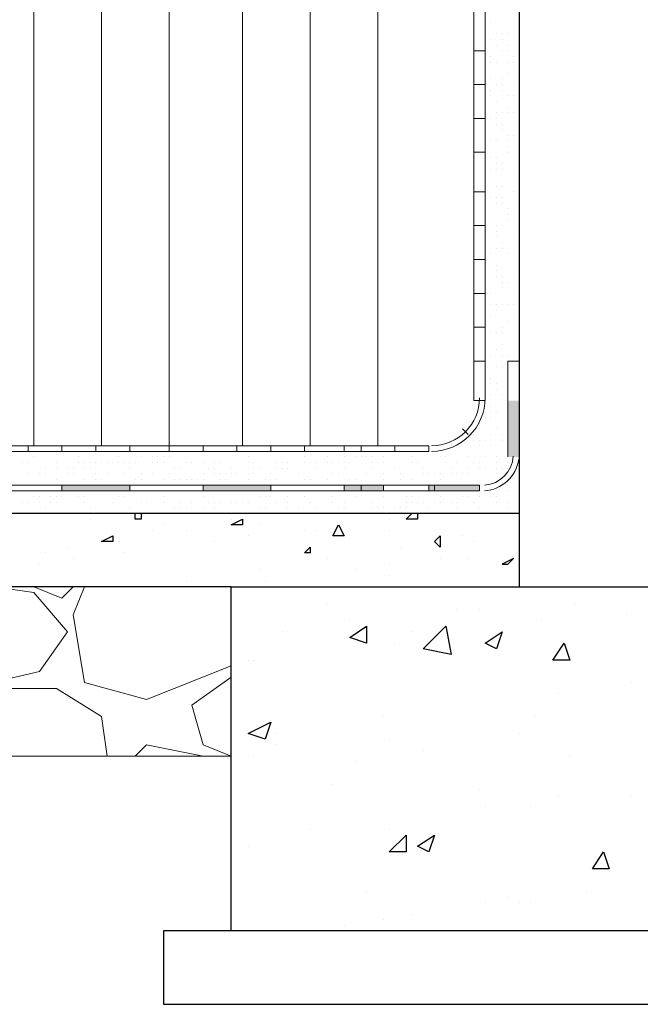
# Model space of a CAD drawing. Header units: metres. Extents: x 5.7 to 89.8, y 4 to 63.5.
# Tile 291 of 475: x 43.4 to 44.5, y 30.1 to 31.8. Entities that reach past the tile are written whole.
import ezdxf

# ---------------------------------------------------------------- set-up
doc = ezdxf.new("R2010")
doc.units = ezdxf.units.M
doc.header["$MEASUREMENT"] = 0
for name, color, linetype in [('PDF17_furn', 7, 'Continuous'), ('PDF17_hatch', 7, 'Continuous'), ('PDF17_hatch-borshi', 7, 'Continuous'), ('PDF17_kaff', 7, 'Continuous'), ('PDF17_wall', 7, 'Continuous')]:
    doc.layers.add(name, color=color, linetype=linetype)

msp = doc.modelspace()

# ---------------------------------------------------------------- linework, layer by layer
at = {"layer": 'PDF17_furn', "lineweight": 9}
for points in [[(43.4592, 33.4556), (43.4592, 31.0767)], [(43.5748, 33.4556), (43.5748, 31.0767)], [(43.6903, 33.4556), (43.6903, 31.0767)], [(43.8155, 33.4556), (43.8155, 31.0767)], [(43.9311, 33.4556), (43.9311, 31.0767)], [(44.0467, 33.4556), (44.0467, 31.0767)]]:
    msp.add_lwpolyline(points, dxfattribs=at)
at = {"layer": 'PDF17_hatch', "lineweight": 25}
for points in [[(43.6422, 30.9611), (43.6422, 30.9515), (43.6325, 30.9515), (43.6325, 30.9611)], [(44.1141, 30.9611), (44.1141, 30.9515), (44.0948, 30.9515), (44.1045, 30.9611)], [(43.5555, 30.9515), (43.5555, 30.9515)], [(43.6807, 30.9418), (43.6807, 30.9418)], [(43.7963, 30.9515), (43.7963, 30.9515)], [(43.8059, 30.9418), (43.8059, 30.9418)], [(43.8444, 30.9418), (43.8444, 30.9418)], [(44.066, 30.9515), (44.066, 30.9515)], [(43.6614, 30.9322), (43.6614, 30.9322)], [(43.7192, 30.9322), (43.7192, 30.9322)], [(43.9215, 30.9322), (43.9215, 30.9322)], [(43.9407, 30.9322), (43.9407, 30.9322)], [(44.066, 30.9322), (44.066, 30.9322)], [(43.6037, 30.9129), (43.6037, 30.9129)], [(43.7674, 30.9129), (43.7674, 30.9129)], [(43.8252, 30.9226), (43.8252, 30.9226)], [(44.1912, 30.9226), (44.1912, 30.9226)], [(44.2104, 30.9129), (44.2104, 30.9129)], [(43.4784, 30.8937), (43.4784, 30.8937)], [(43.517, 30.9033), (43.517, 30.9033)], [(43.6133, 30.8937), (43.6133, 30.8937)], [(44.0852, 30.9033), (44.0852, 30.9033)], [(43.4688, 30.8744), (43.4688, 30.8744)], [(43.5266, 30.884), (43.5266, 30.884)], [(43.96, 30.884), (43.96, 30.884)], [(44.066, 30.8744), (44.066, 30.8744)], [(44.1526, 30.884), (44.1526, 30.884)], [(44.2008, 30.884), (44.2008, 30.884)], [(43.8444, 30.8648), (43.8444, 30.8648)], [(44.0082, 30.8648), (44.0082, 30.8648)], [(43.7192, 30.8455), (43.7192, 30.8455)], [(43.8541, 30.8455), (43.8541, 30.8455)], [(44.066, 30.8552), (44.066, 30.8552)], [(44.4801, 30.8359), (44.4801, 30.8359)], [(43.96, 30.807), (43.96, 30.807)], [(44.3838, 30.807), (44.3838, 30.807)], [(44.1815, 30.7974), (44.1815, 30.7974)], [(44.22, 30.7974), (44.22, 30.7974)], [(43.9985, 30.7781), (43.9985, 30.7781)], [(44.326, 30.7781), (44.326, 30.7781)], [(44.4705, 30.7877), (44.4705, 30.7877)], [(43.883, 30.7588), (43.883, 30.7588)], [(44.1045, 30.7588), (44.1045, 30.7588)], [(44.0756, 30.7396), (44.0756, 30.7396)], [(43.8252, 30.7107), (43.8252, 30.7107)], [(43.8348, 30.7107), (43.8348, 30.7107)], [(44.4801, 30.6722), (44.4801, 30.6722)], [(44.3549, 30.6529), (44.3549, 30.6529)], [(44.0563, 30.6144), (44.0563, 30.6144)], [(44.3164, 30.6144), (44.3164, 30.6144)], [(43.8733, 30.5855), (43.8733, 30.5855)], [(44.066, 30.5758), (44.066, 30.5758)], [(44.2875, 30.5855), (44.2875, 30.5855)], [(43.8733, 30.5662), (43.8733, 30.5662)], [(44.1237, 30.5566), (44.1237, 30.5566)], [(43.8348, 30.547), (43.8348, 30.547)], [(44.0082, 30.5373), (44.0082, 30.5373)], [(44.3741, 30.547), (44.3741, 30.547)], [(43.9696, 30.4988), (43.9696, 30.4988)], [(44.22, 30.4892), (44.22, 30.4892)], [(44.3549, 30.4795), (44.3549, 30.4795)], [(44.4801, 30.4795), (44.4801, 30.4795)], [(44.2297, 30.4603), (44.2297, 30.4603)], [(44.3067, 30.4603), (44.3067, 30.4603)], [(43.9311, 30.4218), (43.9311, 30.4218)], [(44.066, 30.4218), (44.066, 30.4218)], [(43.8252, 30.3929), (43.8252, 30.3929)], [(44.0274, 30.3158), (44.0274, 30.3158)], [(44.2682, 30.3062), (44.2682, 30.3062)], [(44.403, 30.3158), (44.403, 30.3158)], [(44.2297, 30.2965), (44.2297, 30.2965)], [(44.2875, 30.2965), (44.2875, 30.2965)], [(44.3067, 30.2965), (44.3067, 30.2965)], [(44.1045, 30.2773), (44.1045, 30.2773)], [(43.9889, 30.258), (43.9889, 30.258)], [(44.0563, 30.2677), (44.0563, 30.2677)]]:
    msp.add_lwpolyline(points, dxfattribs=at)
for points in [[(43.8155, 30.9515), (43.8155, 30.9418), (43.7963, 30.9418)], [(43.9793, 30.9418), (43.9889, 30.9226), (43.9696, 30.9226)], [(43.594, 30.9226), (43.594, 30.9129), (43.5748, 30.9129)], [(44.1526, 30.9226), (44.1526, 30.9033), (44.143, 30.9129)], [(43.9311, 30.9033), (43.9311, 30.8937), (43.9215, 30.8937)], [(44.2778, 30.884), (44.2586, 30.8744), (44.2682, 30.8744)], [(44.0274, 30.7685), (44.0274, 30.7396), (43.9985, 30.7492)], [(44.1719, 30.7203), (44.1237, 30.7299), (44.1623, 30.7685)], [(44.2586, 30.7588), (44.2489, 30.7299), (44.2297, 30.7396)], [(44.3645, 30.7396), (44.3741, 30.7107), (44.3453, 30.7107)], [(43.8637, 30.6047), (43.8541, 30.5758), (43.8252, 30.5855)], [(44.0948, 30.4121), (44.0948, 30.3832), (44.066, 30.3832)], [(44.143, 30.4121), (44.1334, 30.3832), (44.1141, 30.3929)], [(44.4319, 30.3832), (44.4416, 30.3543), (44.4127, 30.3543)]]:
    msp.add_lwpolyline(points, close=True, dxfattribs=at)
at = {"layer": 'PDF17_hatch-borshi', "lineweight": 18}
for points in [[(44.2393, 31.799), (44.2393, 31.799)], [(44.2778, 31.799), (44.2778, 31.799)], [(44.2297, 31.7894), (44.2297, 31.7894)], [(44.2778, 31.7894), (44.2778, 31.7894)], [(44.2297, 31.7797), (44.2297, 31.7797)], [(44.2393, 31.7701), (44.2393, 31.7701)], [(44.2489, 31.7797), (44.2489, 31.7797)], [(44.2586, 31.7797), (44.2586, 31.7797)], [(44.2586, 31.7701), (44.2586, 31.7701)], [(44.2682, 31.7797), (44.2682, 31.7797)], [(44.2778, 31.7797), (44.2778, 31.7797)], [(44.2489, 31.7605), (44.2489, 31.7605)], [(44.2586, 31.7509), (44.2586, 31.7509)], [(44.2682, 31.7605), (44.2682, 31.7605)], [(44.2682, 31.7509), (44.2682, 31.7509)], [(44.2297, 31.7316), (44.2297, 31.7316)], [(44.2393, 31.7412), (44.2393, 31.7412)], [(44.2393, 31.7316), (44.2393, 31.7316)], [(44.2489, 31.7316), (44.2489, 31.7316)], [(44.2682, 31.7316), (44.2682, 31.7316)], [(44.2778, 31.7412), (44.2778, 31.7412)], [(44.2778, 31.7316), (44.2778, 31.7316)], [(44.2778, 31.722), (44.2778, 31.722)], [(44.2297, 31.7123), (44.2297, 31.7123)], [(44.2393, 31.7027), (44.2393, 31.7027)], [(44.2586, 31.7027), (44.2586, 31.7027)], [(44.2682, 31.7123), (44.2682, 31.7123)], [(44.2875, 31.7123), (44.2875, 31.7123)], [(44.2393, 31.6834), (44.2393, 31.6834)], [(44.2489, 31.6931), (44.2489, 31.6931)], [(44.2586, 31.6931), (44.2586, 31.6931)], [(44.2586, 31.6834), (44.2586, 31.6834)], [(44.2778, 31.6931), (44.2778, 31.6931)], [(44.2393, 31.6738), (44.2393, 31.6738)], [(44.2489, 31.6642), (44.2489, 31.6642)], [(44.2682, 31.6738), (44.2682, 31.6738)], [(44.2778, 31.6738), (44.2778, 31.6738)], [(44.2778, 31.6642), (44.2778, 31.6642)], [(44.2297, 31.6545), (44.2297, 31.6545)], [(44.2682, 31.6545), (44.2682, 31.6545)], [(44.2297, 31.6449), (44.2297, 31.6449)], [(44.2297, 31.6353), (44.2297, 31.6353)], [(44.2393, 31.6353), (44.2393, 31.6353)], [(44.2489, 31.6449), (44.2489, 31.6449)], [(44.2489, 31.6353), (44.2489, 31.6353)], [(44.2586, 31.6449), (44.2586, 31.6449)], [(44.2682, 31.6449), (44.2682, 31.6449)], [(44.2778, 31.6449), (44.2778, 31.6449)], [(44.2489, 31.6257), (44.2489, 31.6257)], [(44.2586, 31.6257), (44.2586, 31.6257)], [(44.2586, 31.616), (44.2586, 31.616)], [(44.2297, 31.6064), (44.2297, 31.6064)], [(44.2297, 31.6064), (44.2297, 31.6064)], [(44.2297, 31.5968), (44.2297, 31.5968)], [(44.2393, 31.5968), (44.2393, 31.5968)], [(44.2489, 31.5968), (44.2489, 31.5968)], [(44.2682, 31.6064), (44.2682, 31.6064)], [(44.2682, 31.5968), (44.2682, 31.5968)], [(44.2778, 31.6064), (44.2778, 31.6064)], [(44.2778, 31.5968), (44.2778, 31.5968)], [(44.2875, 31.6064), (44.2875, 31.6064)], [(44.2682, 31.5871), (44.2682, 31.5871)], [(44.2297, 31.5775), (44.2297, 31.5775)], [(44.2393, 31.5679), (44.2393, 31.5679)], [(44.2393, 31.5679), (44.2393, 31.5679)], [(44.2489, 31.5679), (44.2489, 31.5679)], [(44.2682, 31.5775), (44.2682, 31.5775)], [(44.2393, 31.5486), (44.2393, 31.5486)], [(44.2489, 31.5582), (44.2489, 31.5582)], [(44.2489, 31.5486), (44.2489, 31.5486)], [(44.2586, 31.5582), (44.2586, 31.5582)], [(44.2586, 31.5486), (44.2586, 31.5486)], [(44.2875, 31.5582), (44.2875, 31.5582)], [(44.2297, 31.539), (44.2297, 31.539)], [(44.2297, 31.539), (44.2297, 31.539)], [(44.2778, 31.539), (44.2778, 31.539)], [(44.2778, 31.539), (44.2778, 31.539)], [(44.2778, 31.539), (44.2778, 31.539)], [(44.2297, 31.5197), (44.2297, 31.5197)], [(44.2489, 31.5197), (44.2489, 31.5197)], [(44.2586, 31.5197), (44.2586, 31.5197)], [(44.2297, 31.5101), (44.2297, 31.5101)], [(44.2297, 31.5004), (44.2297, 31.5004)], [(44.2393, 31.5004), (44.2393, 31.5004)], [(44.2393, 31.5004), (44.2393, 31.5004)], [(44.2489, 31.5004), (44.2489, 31.5004)], [(44.2586, 31.5004), (44.2586, 31.5004)], [(44.2778, 31.5101), (44.2778, 31.5101)], [(44.2778, 31.5101), (44.2778, 31.5101)], [(44.2489, 31.4908), (44.2489, 31.4908)], [(44.2586, 31.4908), (44.2586, 31.4908)], [(44.2586, 31.4908), (44.2586, 31.4908)], [(44.2682, 31.4812), (44.2682, 31.4812)], [(44.2297, 31.4716), (44.2297, 31.4716)], [(44.2682, 31.4716), (44.2682, 31.4716)], [(44.2682, 31.4619), (44.2682, 31.4619)], [(44.2778, 31.4716), (44.2778, 31.4716)], [(44.2778, 31.4716), (44.2778, 31.4716)], [(44.2778, 31.4619), (44.2778, 31.4619)], [(44.2297, 31.4523), (44.2297, 31.4523)], [(44.2297, 31.4523), (44.2297, 31.4523)], [(44.2489, 31.4523), (44.2489, 31.4523)], [(44.2489, 31.4523), (44.2489, 31.4523)], [(44.2586, 31.4523), (44.2586, 31.4523)], [(44.2586, 31.4523), (44.2586, 31.4523)], [(44.2297, 31.433), (44.2297, 31.433)], [(44.2297, 31.433), (44.2297, 31.433)], [(44.2489, 31.4427), (44.2489, 31.4427)], [(44.2489, 31.433), (44.2489, 31.433)], [(44.2778, 31.433), (44.2778, 31.433)], [(44.2489, 31.4138), (44.2489, 31.4138)], [(44.2586, 31.4234), (44.2586, 31.4234)], [(44.2586, 31.4234), (44.2586, 31.4234)], [(44.2586, 31.4138), (44.2586, 31.4138)], [(44.2297, 31.4041), (44.2297, 31.4041)], [(44.2297, 31.3945), (44.2297, 31.3945)], [(44.2393, 31.4041), (44.2393, 31.4041)], [(44.2682, 31.4041), (44.2682, 31.4041)], [(44.2778, 31.4041), (44.2778, 31.4041)], [(44.2778, 31.4041), (44.2778, 31.4041)], [(44.2778, 31.4041), (44.2778, 31.4041)], [(44.2875, 31.4041), (44.2875, 31.4041)], [(44.2297, 31.3849), (44.2297, 31.3849)], [(44.2489, 31.3849), (44.2489, 31.3849)], [(44.2586, 31.3849), (44.2586, 31.3849)], [(44.2297, 31.3656), (44.2297, 31.3656)], [(44.2297, 31.3656), (44.2297, 31.3656)], [(44.2297, 31.3656), (44.2297, 31.3656)], [(44.2489, 31.3752), (44.2489, 31.3752)], [(44.2489, 31.3656), (44.2489, 31.3656)], [(44.2586, 31.3656), (44.2586, 31.3656)], [(44.2778, 31.3656), (44.2778, 31.3656)], [(44.2778, 31.3656), (44.2778, 31.3656)], [(44.2778, 31.3656), (44.2778, 31.3656)], [(44.2297, 31.356), (44.2297, 31.356)], [(44.2586, 31.356), (44.2586, 31.356)], [(44.2586, 31.3463), (44.2586, 31.3463)], [(44.2682, 31.356), (44.2682, 31.356)], [(44.2393, 31.3367), (44.2393, 31.3367)], [(44.2778, 31.3367), (44.2778, 31.3367)], [(44.2875, 31.3367), (44.2875, 31.3367)], [(44.2297, 31.3271), (44.2297, 31.3271)], [(44.2297, 31.3175), (44.2297, 31.3175)], [(44.2393, 31.3175), (44.2393, 31.3175)], [(44.2489, 31.3175), (44.2489, 31.3175)], [(44.2489, 31.3175), (44.2489, 31.3175)], [(44.2586, 31.3175), (44.2586, 31.3175)], [(44.2682, 31.3175), (44.2682, 31.3175)], [(44.2778, 31.3175), (44.2778, 31.3175)], [(44.2393, 31.2982), (44.2393, 31.2982)], [(44.2489, 31.3078), (44.2489, 31.3078)], [(44.2778, 31.2982), (44.2778, 31.2982)], [(44.2778, 31.2982), (44.2778, 31.2982)], [(44.2586, 31.2789), (44.2586, 31.2789)], [(44.2586, 31.2789), (44.2586, 31.2789)], [(44.2682, 31.2886), (44.2682, 31.2886)], [(44.2875, 31.2789), (44.2875, 31.2789)], [(44.2393, 31.2693), (44.2393, 31.2693)], [(44.2393, 31.2693), (44.2393, 31.2693)], [(44.2489, 31.2693), (44.2489, 31.2693)], [(44.2586, 31.2693), (44.2586, 31.2693)], [(44.2586, 31.2693), (44.2586, 31.2693)], [(44.2875, 31.2693), (44.2875, 31.2693)], [(44.2297, 31.2597), (44.2297, 31.2597)], [(44.2297, 31.25), (44.2297, 31.25)], [(44.2586, 31.25), (44.2586, 31.25)], [(44.2393, 31.2308), (44.2393, 31.2308)], [(44.2489, 31.2404), (44.2489, 31.2404)], [(44.2586, 31.2308), (44.2586, 31.2308)], [(44.2682, 31.2308), (44.2682, 31.2308)], [(44.2682, 31.2308), (44.2682, 31.2308)], [(44.2778, 31.2308), (44.2778, 31.2308)], [(44.2875, 31.2308), (44.2875, 31.2308)], [(44.2297, 31.2211), (44.2297, 31.2211)], [(44.2489, 31.2115), (44.2489, 31.2115)], [(44.2586, 31.2115), (44.2586, 31.2115)], [(44.2682, 31.2211), (44.2682, 31.2211)], [(44.2778, 31.2211), (44.2778, 31.2211)], [(44.2297, 31.1922), (44.2297, 31.1922)], [(44.2297, 31.1826), (44.2297, 31.1826)], [(44.2393, 31.1922), (44.2393, 31.1922)], [(44.2393, 31.1826), (44.2393, 31.1826)], [(44.2489, 31.1826), (44.2489, 31.1826)], [(44.2682, 31.1826), (44.2682, 31.1826)], [(44.2682, 31.1826), (44.2682, 31.1826)], [(44.2297, 31.173), (44.2297, 31.173)], [(44.2393, 31.1634), (44.2393, 31.1634)], [(44.2489, 31.173), (44.2489, 31.173)], [(44.2586, 31.1634), (44.2586, 31.1634)], [(44.2682, 31.1634), (44.2682, 31.1634)], [(44.2393, 31.1441), (44.2393, 31.1441)], [(44.2682, 31.1441), (44.2682, 31.1441)], [(44.2393, 31.1345), (44.2393, 31.1345)], [(44.2489, 31.1345), (44.2489, 31.1345)], [(44.2489, 31.1345), (44.2489, 31.1345)], [(44.2682, 31.1345), (44.2682, 31.1345)], [(44.22, 31.1152), (44.22, 31.1152)], [(44.2297, 31.1248), (44.2297, 31.1248)], [(44.2393, 31.1248), (44.2393, 31.1248)], [(44.2393, 31.1248), (44.2393, 31.1248)], [(44.2682, 31.1152), (44.2682, 31.1152)], [(44.2104, 31.0959), (44.2104, 31.0959)], [(44.22, 31.1056), (44.22, 31.1056)], [(44.2393, 31.0959), (44.2393, 31.0959)], [(44.2489, 31.1056), (44.2489, 31.1056)], [(44.2586, 31.0959), (44.2586, 31.0959)], [(44.2682, 31.0959), (44.2682, 31.0959)], [(44.2682, 31.0959), (44.2682, 31.0959)], [(44.1719, 31.0767), (44.1719, 31.0767)], [(44.1815, 31.0767), (44.1815, 31.0767)], [(44.1815, 31.0767), (44.1815, 31.0767)], [(44.2104, 31.0863), (44.2104, 31.0863)], [(44.22, 31.0863), (44.22, 31.0863)], [(44.22, 31.0767), (44.22, 31.0767)], [(44.22, 31.0767), (44.22, 31.0767)], [(44.2297, 31.0863), (44.2297, 31.0863)], [(44.2393, 31.0767), (44.2393, 31.0767)], [(44.2586, 31.0863), (44.2586, 31.0863)], [(44.2682, 31.0863), (44.2682, 31.0863)], [(44.2682, 31.0863), (44.2682, 31.0863)], [(44.2682, 31.0767), (44.2682, 31.0767)], [(43.4688, 31.067), (43.4688, 31.067)], [(43.517, 31.067), (43.517, 31.067)], [(43.5651, 31.067), (43.5651, 31.067)], [(43.7096, 31.067), (43.7096, 31.067)], [(43.7192, 31.067), (43.7192, 31.067)], [(43.7385, 31.067), (43.7385, 31.067)], [(43.7385, 31.067), (43.7385, 31.067)], [(43.8733, 31.067), (43.8733, 31.067)], [(43.9504, 31.067), (43.9504, 31.067)], [(44.0178, 31.067), (44.0178, 31.067)], [(44.066, 31.067), (44.066, 31.067)], [(44.0756, 31.067), (44.0756, 31.067)], [(44.0852, 31.067), (44.0852, 31.067)], [(44.0948, 31.067), (44.0948, 31.067)], [(43.4399, 31.0478), (43.4399, 31.0478)], [(43.4496, 31.0478), (43.4496, 31.0478)], [(43.4496, 31.0478), (43.4496, 31.0478)], [(43.4592, 31.0574), (43.4592, 31.0574)], [(43.4977, 31.0478), (43.4977, 31.0478)], [(43.4977, 31.0478), (43.4977, 31.0478)], [(43.5362, 31.0574), (43.5362, 31.0574)], [(43.5362, 31.0478), (43.5362, 31.0478)], [(43.5459, 31.0478), (43.5459, 31.0478)], [(43.5459, 31.0478), (43.5459, 31.0478)], [(43.5555, 31.0478), (43.5555, 31.0478)], [(43.5651, 31.0478), (43.5651, 31.0478)], [(43.5748, 31.0478), (43.5748, 31.0478)], [(43.5844, 31.0478), (43.5844, 31.0478)], [(43.594, 31.0478), (43.594, 31.0478)], [(43.6037, 31.0574), (43.6037, 31.0574)], [(43.6037, 31.0478), (43.6037, 31.0478)], [(43.6133, 31.0478), (43.6133, 31.0478)], [(43.6133, 31.0478), (43.6133, 31.0478)], [(43.6229, 31.0478), (43.6229, 31.0478)], [(43.6325, 31.0478), (43.6325, 31.0478)], [(43.6422, 31.0574), (43.6422, 31.0574)], [(43.6614, 31.0574), (43.6614, 31.0574)], [(43.6614, 31.0478), (43.6614, 31.0478)], [(43.6711, 31.0574), (43.6711, 31.0574)], [(43.6711, 31.0478), (43.6711, 31.0478)], [(43.6807, 31.0574), (43.6807, 31.0574)], [(43.6807, 31.0478), (43.6807, 31.0478)], [(43.6807, 31.0478), (43.6807, 31.0478)], [(43.6903, 31.0574), (43.6903, 31.0574)], [(43.7192, 31.0478), (43.7192, 31.0478)], [(43.7289, 31.0478), (43.7289, 31.0478)], [(43.7481, 31.0478), (43.7481, 31.0478)], [(43.7674, 31.0478), (43.7674, 31.0478)], [(43.777, 31.0478), (43.777, 31.0478)], [(43.777, 31.0478), (43.777, 31.0478)], [(43.8252, 31.0574), (43.8252, 31.0574)], [(43.8252, 31.0478), (43.8252, 31.0478)], [(43.8252, 31.0478), (43.8252, 31.0478)], [(43.8348, 31.0478), (43.8348, 31.0478)], [(43.8733, 31.0478), (43.8733, 31.0478)], [(43.883, 31.0478), (43.883, 31.0478)], [(43.8926, 31.0478), (43.8926, 31.0478)], [(43.8926, 31.0478), (43.8926, 31.0478)], [(43.9215, 31.0574), (43.9215, 31.0574)], [(43.9215, 31.0478), (43.9215, 31.0478)], [(43.9311, 31.0478), (43.9311, 31.0478)], [(43.9407, 31.0478), (43.9407, 31.0478)], [(43.9407, 31.0478), (43.9407, 31.0478)], [(43.96, 31.0574), (43.96, 31.0574)], [(43.96, 31.0478), (43.96, 31.0478)], [(43.9696, 31.0478), (43.9696, 31.0478)], [(43.9696, 31.0478), (43.9696, 31.0478)], [(43.9793, 31.0478), (43.9793, 31.0478)], [(43.9889, 31.0574), (43.9889, 31.0574)], [(43.9889, 31.0478), (43.9889, 31.0478)], [(43.9985, 31.0478), (43.9985, 31.0478)], [(44.0082, 31.0574), (44.0082, 31.0574)], [(44.0178, 31.0574), (44.0178, 31.0574)], [(44.0178, 31.0574), (44.0178, 31.0574)], [(44.0274, 31.0574), (44.0274, 31.0574)], [(44.0371, 31.0574), (44.0371, 31.0574)], [(44.0371, 31.0478), (44.0371, 31.0478)], [(44.0467, 31.0478), (44.0467, 31.0478)], [(44.0563, 31.0574), (44.0563, 31.0574)], [(44.0563, 31.0478), (44.0563, 31.0478)], [(44.1045, 31.0574), (44.1045, 31.0574)], [(44.1045, 31.0478), (44.1045, 31.0478)], [(44.1045, 31.0478), (44.1045, 31.0478)], [(44.1141, 31.0478), (44.1141, 31.0478)], [(44.1141, 31.0478), (44.1141, 31.0478)], [(44.1526, 31.0574), (44.1526, 31.0574)], [(44.1623, 31.0574), (44.1623, 31.0574)], [(44.1623, 31.0478), (44.1623, 31.0478)], [(44.1815, 31.0478), (44.1815, 31.0478)], [(44.2008, 31.0574), (44.2008, 31.0574)], [(44.2104, 31.0478), (44.2104, 31.0478)], [(44.22, 31.0478), (44.22, 31.0478)], [(44.2297, 31.0574), (44.2297, 31.0574)], [(44.2489, 31.0574), (44.2489, 31.0574)], [(44.2489, 31.0478), (44.2489, 31.0478)], [(44.2682, 31.0478), (44.2682, 31.0478)], [(43.4496, 31.0285), (43.4496, 31.0285)], [(43.4688, 31.0285), (43.4688, 31.0285)], [(43.4688, 31.0285), (43.4688, 31.0285)], [(43.4688, 31.0285), (43.4688, 31.0285)], [(43.4784, 31.0381), (43.4784, 31.0381)], [(43.4784, 31.0285), (43.4784, 31.0285)], [(43.4977, 31.0381), (43.4977, 31.0381)], [(43.517, 31.0381), (43.517, 31.0381)], [(43.517, 31.0285), (43.517, 31.0285)], [(43.5266, 31.0381), (43.5266, 31.0381)], [(43.5266, 31.0285), (43.5266, 31.0285)], [(43.5459, 31.0381), (43.5459, 31.0381)], [(43.5555, 31.0381), (43.5555, 31.0381)], [(43.5651, 31.0285), (43.5651, 31.0285)], [(43.5844, 31.0285), (43.5844, 31.0285)], [(43.6133, 31.0285), (43.6133, 31.0285)], [(43.6229, 31.0381), (43.6229, 31.0381)], [(43.6422, 31.0285), (43.6422, 31.0285)], [(43.6614, 31.0285), (43.6614, 31.0285)], [(43.6903, 31.0285), (43.6903, 31.0285)], [(43.7, 31.0381), (43.7, 31.0381)], [(43.7096, 31.0381), (43.7096, 31.0381)], [(43.7481, 31.0285), (43.7481, 31.0285)], [(43.7578, 31.0381), (43.7578, 31.0381)], [(43.7674, 31.0381), (43.7674, 31.0381)], [(43.7674, 31.0285), (43.7674, 31.0285)], [(43.777, 31.0285), (43.777, 31.0285)], [(43.7866, 31.0285), (43.7866, 31.0285)], [(43.7963, 31.0381), (43.7963, 31.0381)], [(43.7963, 31.0285), (43.7963, 31.0285)], [(43.8059, 31.0285), (43.8059, 31.0285)], [(43.8252, 31.0285), (43.8252, 31.0285)], [(43.8348, 31.0381), (43.8348, 31.0381)], [(43.8348, 31.0285), (43.8348, 31.0285)], [(43.8444, 31.0381), (43.8444, 31.0381)], [(43.8444, 31.0381), (43.8444, 31.0381)], [(43.8637, 31.0285), (43.8637, 31.0285)], [(43.8733, 31.0381), (43.8733, 31.0381)], [(43.883, 31.0381), (43.883, 31.0381)], [(43.8926, 31.0381), (43.8926, 31.0381)], [(43.8926, 31.0381), (43.8926, 31.0381)], [(43.9119, 31.0285), (43.9119, 31.0285)], [(43.9119, 31.0285), (43.9119, 31.0285)], [(43.9407, 31.0381), (43.9407, 31.0381)], [(43.9696, 31.0285), (43.9696, 31.0285)], [(43.9793, 31.0285), (43.9793, 31.0285)], [(43.9889, 31.0381), (43.9889, 31.0381)], [(44.0274, 31.0285), (44.0274, 31.0285)], [(44.0371, 31.0381), (44.0371, 31.0381)], [(44.0563, 31.0285), (44.0563, 31.0285)], [(44.0756, 31.0381), (44.0756, 31.0381)], [(44.0852, 31.0285), (44.0852, 31.0285)], [(44.1237, 31.0381), (44.1237, 31.0381)], [(44.1237, 31.0285), (44.1237, 31.0285)], [(44.1334, 31.0285), (44.1334, 31.0285)], [(44.143, 31.0285), (44.143, 31.0285)], [(44.1526, 31.0285), (44.1526, 31.0285)], [(44.1719, 31.0381), (44.1719, 31.0381)], [(44.1719, 31.0285), (44.1719, 31.0285)], [(44.1815, 31.0285), (44.1815, 31.0285)], [(44.1912, 31.0285), (44.1912, 31.0285)], [(44.2008, 31.0381), (44.2008, 31.0381)], [(44.2008, 31.0285), (44.2008, 31.0285)], [(44.2008, 31.0285), (44.2008, 31.0285)], [(44.22, 31.0381), (44.22, 31.0381)], [(44.22, 31.0381), (44.22, 31.0381)], [(44.2297, 31.0381), (44.2297, 31.0381)], [(44.2489, 31.0381), (44.2489, 31.0381)], [(44.2489, 31.0285), (44.2489, 31.0285)], [(44.2489, 31.0285), (44.2489, 31.0285)], [(44.2586, 31.0381), (44.2586, 31.0381)], [(44.2682, 31.0381), (44.2682, 31.0381)], [(43.4496, 31.0093), (43.4496, 31.0093)], [(43.4977, 31.0189), (43.4977, 31.0189)], [(43.4977, 31.0093), (43.4977, 31.0093)], [(43.5459, 31.0189), (43.5459, 31.0189)], [(43.5651, 31.0189), (43.5651, 31.0189)], [(43.5748, 31.0189), (43.5748, 31.0189)], [(43.5844, 31.0093), (43.5844, 31.0093)], [(43.6325, 31.0189), (43.6325, 31.0189)], [(43.6422, 31.0189), (43.6422, 31.0189)], [(43.6422, 31.0093), (43.6422, 31.0093)], [(43.6518, 31.0093), (43.6518, 31.0093)], [(43.6807, 31.0189), (43.6807, 31.0189)], [(43.6807, 31.0093), (43.6807, 31.0093)], [(43.6903, 31.0093), (43.6903, 31.0093)], [(43.7, 31.0189), (43.7, 31.0189)], [(43.7096, 31.0189), (43.7096, 31.0189)], [(43.7192, 31.0189), (43.7192, 31.0189)], [(43.7289, 31.0189), (43.7289, 31.0189)], [(43.7289, 31.0189), (43.7289, 31.0189)], [(43.7385, 31.0189), (43.7385, 31.0189)], [(43.7481, 31.0189), (43.7481, 31.0189)], [(43.777, 31.0189), (43.777, 31.0189)], [(43.7866, 31.0189), (43.7866, 31.0189)], [(43.8252, 31.0189), (43.8252, 31.0189)], [(43.8541, 31.0189), (43.8541, 31.0189)], [(43.8637, 31.0189), (43.8637, 31.0189)], [(43.8733, 31.0189), (43.8733, 31.0189)], [(43.9215, 31.0189), (43.9215, 31.0189)], [(43.9311, 31.0189), (43.9311, 31.0189)], [(43.96, 31.0189), (43.96, 31.0189)], [(43.9985, 31.0189), (43.9985, 31.0189)], [(43.9985, 31.0093), (43.9985, 31.0093)], [(44.0082, 31.0189), (44.0082, 31.0189)], [(44.0082, 31.0093), (44.0082, 31.0093)], [(44.0082, 31.0093), (44.0082, 31.0093)], [(44.0371, 31.0093), (44.0371, 31.0093)], [(44.0467, 31.0093), (44.0467, 31.0093)], [(44.0563, 31.0189), (44.0563, 31.0189)], [(44.0563, 31.0189), (44.0563, 31.0189)], [(44.0756, 31.0093), (44.0756, 31.0093)], [(44.0852, 31.0189), (44.0852, 31.0189)], [(44.1045, 31.0189), (44.1045, 31.0189)], [(44.1045, 31.0189), (44.1045, 31.0189)], [(44.143, 31.0093), (44.143, 31.0093)], [(44.1526, 31.0189), (44.1526, 31.0189)], [(44.1526, 31.0093), (44.1526, 31.0093)], [(44.22, 31.0093), (44.22, 31.0093)], [(44.2682, 31.0093), (44.2682, 31.0093)], [(43.9022, 30.9996), (43.9022, 30.9996)], [(44.2393, 30.9996), (44.2393, 30.9996)], [(44.2489, 30.9996), (44.2489, 30.9996)], [(44.2682, 30.9996), (44.2682, 30.9996)], [(43.4399, 30.9804), (43.4399, 30.9804)], [(43.4496, 30.9804), (43.4496, 30.9804)], [(43.4496, 30.9804), (43.4496, 30.9804)], [(43.4592, 30.99), (43.4592, 30.99)], [(43.4688, 30.99), (43.4688, 30.99)], [(43.4688, 30.9804), (43.4688, 30.9804)], [(43.4881, 30.99), (43.4881, 30.99)], [(43.4881, 30.9804), (43.4881, 30.9804)], [(43.4977, 30.99), (43.4977, 30.99)], [(43.4977, 30.9804), (43.4977, 30.9804)], [(43.5073, 30.99), (43.5073, 30.99)], [(43.5362, 30.99), (43.5362, 30.99)], [(43.5362, 30.99), (43.5362, 30.99)], [(43.5459, 30.99), (43.5459, 30.99)], [(43.5459, 30.9804), (43.5459, 30.9804)], [(43.5459, 30.9804), (43.5459, 30.9804)], [(43.594, 30.9804), (43.594, 30.9804)], [(43.594, 30.9804), (43.594, 30.9804)], [(43.6037, 30.99), (43.6037, 30.99)], [(43.6133, 30.99), (43.6133, 30.99)], [(43.6422, 30.9804), (43.6422, 30.9804)], [(43.6518, 30.9804), (43.6518, 30.9804)], [(43.6807, 30.99), (43.6807, 30.99)], [(43.6807, 30.9804), (43.6807, 30.9804)], [(43.7096, 30.9804), (43.7096, 30.9804)], [(43.7289, 30.9804), (43.7289, 30.9804)], [(43.7481, 30.99), (43.7481, 30.99)], [(43.7578, 30.9804), (43.7578, 30.9804)], [(43.7578, 30.9804), (43.7578, 30.9804)], [(43.7674, 30.9804), (43.7674, 30.9804)], [(43.7674, 30.9804), (43.7674, 30.9804)], [(43.777, 30.9804), (43.777, 30.9804)], [(43.7963, 30.9804), (43.7963, 30.9804)], [(43.8059, 30.9804), (43.8059, 30.9804)], [(43.8155, 30.9804), (43.8155, 30.9804)], [(43.8155, 30.9804), (43.8155, 30.9804)], [(43.8252, 30.9804), (43.8252, 30.9804)], [(43.8252, 30.9804), (43.8252, 30.9804)], [(43.8444, 30.99), (43.8444, 30.99)], [(43.8541, 30.99), (43.8541, 30.99)], [(43.8637, 30.99), (43.8637, 30.99)], [(43.8733, 30.9804), (43.8733, 30.9804)], [(43.8733, 30.9804), (43.8733, 30.9804)], [(43.8926, 30.99), (43.8926, 30.99)], [(43.8926, 30.9804), (43.8926, 30.9804)], [(43.9215, 30.99), (43.9215, 30.99)], [(43.9311, 30.9804), (43.9311, 30.9804)], [(43.9696, 30.99), (43.9696, 30.99)], [(43.9696, 30.9804), (43.9696, 30.9804)], [(43.9889, 30.9804), (43.9889, 30.9804)], [(44.0082, 30.99), (44.0082, 30.99)], [(44.0371, 30.9804), (44.0371, 30.9804)], [(44.0371, 30.9804), (44.0371, 30.9804)], [(44.0563, 30.99), (44.0563, 30.99)], [(44.0948, 30.99), (44.0948, 30.99)], [(44.0948, 30.9804), (44.0948, 30.9804)], [(44.1045, 30.99), (44.1045, 30.99)], [(44.1045, 30.9804), (44.1045, 30.9804)], [(44.1141, 30.9804), (44.1141, 30.9804)], [(44.1237, 30.9804), (44.1237, 30.9804)], [(44.143, 30.9804), (44.143, 30.9804)], [(44.1526, 30.99), (44.1526, 30.99)], [(44.1526, 30.9804), (44.1526, 30.9804)], [(44.1526, 30.9804), (44.1526, 30.9804)], [(44.1719, 30.9804), (44.1719, 30.9804)], [(44.1815, 30.9804), (44.1815, 30.9804)], [(44.1912, 30.99), (44.1912, 30.99)], [(44.2008, 30.99), (44.2008, 30.99)], [(44.2008, 30.99), (44.2008, 30.99)], [(44.2104, 30.9804), (44.2104, 30.9804)], [(44.22, 30.99), (44.22, 30.99)], [(44.2393, 30.99), (44.2393, 30.99)], [(44.2393, 30.99), (44.2393, 30.99)], [(44.2489, 30.99), (44.2489, 30.99)], [(44.2489, 30.9804), (44.2489, 30.9804)], [(44.2682, 30.9804), (44.2682, 30.9804)], [(43.4688, 30.9611), (43.4688, 30.9611)], [(43.4784, 30.9707), (43.4784, 30.9707)], [(43.4784, 30.9611), (43.4784, 30.9611)], [(43.517, 30.9611), (43.517, 30.9611)], [(43.517, 30.9611), (43.517, 30.9611)], [(43.5555, 30.9707), (43.5555, 30.9707)], [(43.5651, 30.9611), (43.5651, 30.9611)], [(43.5748, 30.9611), (43.5748, 30.9611)], [(43.6133, 30.9611), (43.6133, 30.9611)], [(43.6229, 30.9707), (43.6229, 30.9707)], [(43.6325, 30.9611), (43.6325, 30.9611)], [(43.6518, 30.9611), (43.6518, 30.9611)], [(43.6614, 30.9611), (43.6614, 30.9611)], [(43.6614, 30.9611), (43.6614, 30.9611)], [(43.6711, 30.9611), (43.6711, 30.9611)], [(43.6903, 30.9611), (43.6903, 30.9611)], [(43.7, 30.9707), (43.7, 30.9707)], [(43.7, 30.9707), (43.7, 30.9707)], [(43.7096, 30.9707), (43.7096, 30.9707)], [(43.7096, 30.9611), (43.7096, 30.9611)], [(43.7192, 30.9707), (43.7192, 30.9707)], [(43.7481, 30.9707), (43.7481, 30.9707)], [(43.7481, 30.9611), (43.7481, 30.9611)], [(43.7578, 30.9611), (43.7578, 30.9611)], [(43.7674, 30.9707), (43.7674, 30.9707)], [(43.7963, 30.9611), (43.7963, 30.9611)], [(43.8059, 30.9611), (43.8059, 30.9611)], [(43.8444, 30.9707), (43.8444, 30.9707)], [(43.8444, 30.9611), (43.8444, 30.9611)], [(43.8541, 30.9707), (43.8541, 30.9707)], [(43.8541, 30.9611), (43.8541, 30.9611)], [(43.8926, 30.9707), (43.8926, 30.9707)], [(43.9119, 30.9707), (43.9119, 30.9707)], [(43.9119, 30.9611), (43.9119, 30.9611)], [(43.9407, 30.9707), (43.9407, 30.9707)], [(43.9696, 30.9611), (43.9696, 30.9611)], [(43.9793, 30.9707), (43.9793, 30.9707)], [(43.9889, 30.9707), (43.9889, 30.9707)], [(43.9889, 30.9611), (43.9889, 30.9611)], [(43.9985, 30.9611), (43.9985, 30.9611)], [(44.0082, 30.9611), (44.0082, 30.9611)], [(44.0178, 30.9611), (44.0178, 30.9611)], [(44.0274, 30.9611), (44.0274, 30.9611)], [(44.0371, 30.9707), (44.0371, 30.9707)], [(44.0467, 30.9707), (44.0467, 30.9707)], [(44.0563, 30.9707), (44.0563, 30.9707)], [(44.0563, 30.9611), (44.0563, 30.9611)], [(44.0756, 30.9707), (44.0756, 30.9707)], [(44.0756, 30.9611), (44.0756, 30.9611)], [(44.0852, 30.9707), (44.0852, 30.9707)], [(44.0948, 30.9707), (44.0948, 30.9707)], [(44.1237, 30.9611), (44.1237, 30.9611)], [(44.1334, 30.9707), (44.1334, 30.9707)], [(44.1334, 30.9611), (44.1334, 30.9611)], [(44.1334, 30.9611), (44.1334, 30.9611)], [(44.1815, 30.9707), (44.1815, 30.9707)], [(44.1912, 30.9611), (44.1912, 30.9611)], [(44.2008, 30.9611), (44.2008, 30.9611)], [(44.22, 30.9707), (44.22, 30.9707)], [(44.2393, 30.9611), (44.2393, 30.9611)], [(44.2682, 30.9707), (44.2682, 30.9707)], [(44.2682, 30.9611), (44.2682, 30.9611)], [(43.3918, 30.8359), (43.4592, 30.8263), (43.517, 30.7588), (43.4688, 30.6914), (43.3436, 30.6625), (43.2184, 30.7011), (43.1991, 30.7781), (43.2955, 30.8359)], [(43.4592, 30.8359), (43.5073, 30.8166), (43.5266, 30.8359)], [(43.5459, 30.8359), (43.5266, 30.7877), (43.5459, 30.6722), (43.6518, 30.6433), (43.7963, 30.7011), (43.7963, 30.7107)], [(43.7963, 30.547), (43.7481, 30.5662), (43.7289, 30.6336), (43.7963, 30.6818)], [(43.3532, 30.5951), (43.4014, 30.6625), (43.4977, 30.6625), (43.5748, 30.6144), (43.5844, 30.547)], [(43.6325, 30.547), (43.6518, 30.5662), (43.7481, 30.547), (43.7578, 30.547)]]:
    msp.add_lwpolyline(points, dxfattribs=at)
at = {"layer": 'PDF17_kaff', "lineweight": 20}
for points in [[(44.2297, 34.7751), (44.2297, 31.1537), (44.2104, 31.1537), (44.2104, 34.5246)], [(44.2104, 31.7509), (44.2297, 31.7509)], [(44.2104, 31.6931), (44.2297, 31.6931)], [(44.2104, 31.6353), (44.2297, 31.6353)], [(44.2104, 31.5775), (44.2297, 31.5775)], [(44.2104, 31.5101), (44.2297, 31.5101)], [(44.2104, 31.4523), (44.2297, 31.4523)], [(44.2104, 31.3945), (44.2297, 31.3945)], [(44.2104, 31.3367), (44.2297, 31.3367)], [(44.2104, 31.2789), (44.2297, 31.2789)], [(44.2104, 31.2211), (44.2297, 31.2211)], [(44.2008, 31.0959), (44.1912, 31.1056)], [(42.9198, 31.0767), (44.1334, 31.0767), (42.0819, 31.0767), (42.0145, 30.9996), (42.0145, 30.9804)], [(43.4496, 31.0767), (43.4496, 31.067)], [(43.5073, 31.0767), (43.5073, 31.067)], [(43.5651, 31.0767), (43.5651, 31.067)], [(43.7481, 31.0767), (43.7481, 31.067)], [(43.8059, 31.0767), (43.8059, 31.067)], [(43.8637, 31.0767), (43.8637, 31.067)], [(43.9215, 31.0767), (43.9215, 31.067)], [(43.9889, 31.0767), (43.9889, 31.067)], [(44.0178, 31.0767), (44.0178, 31.067)], [(44.0756, 31.0767), (44.0756, 31.067)], [(44.1334, 31.0767), (44.1334, 31.067)], [(42.9198, 31.067), (44.1334, 31.067), (42.0916, 31.067), (42.0338, 31.0093)], [(43.7963, 30.547), (42.0241, 30.547)]]:
    msp.add_lwpolyline(points, dxfattribs=at)
at = {"layer": 'PDF17_kaff', "color": 23, "lineweight": 20, "true_color": 0xdb887d}
for points in [[(44.2875, 31.0478), (44.2875, 31.2211), (44.2682, 31.2211), (44.2682, 31.0574)], [(42.0338, 30.9996), (44.22, 30.9996), (44.22, 31.0093), (42.0338, 31.0093)], [(43.5073, 31.0093), (43.5073, 30.9996)], [(43.7481, 31.0093), (43.7481, 30.9996)], [(43.8637, 31.0093), (43.8637, 30.9996)], [(43.9889, 31.0093), (43.9889, 30.9996)], [(44.0178, 31.0093), (44.0178, 30.9996)], [(44.0563, 31.0093), (44.0563, 30.9996)], [(44.143, 31.0093), (44.143, 30.9996)], [(44.2875, 31.0093), (44.2875, 31.0093)]]:
    msp.add_lwpolyline(points, dxfattribs=at)
at = {"layer": 'PDF17_kaff', "lineweight": 20}
for points in [[(43.6229, 31.067), (43.6229, 31.0767)], [(43.6903, 31.067), (43.6903, 31.0767)]]:
    msp.add_lwpolyline(points, close=True, dxfattribs=at)
at = {"layer": 'PDF17_kaff', "color": 23, "lineweight": 20, "true_color": 0xdb887d}
for points in [[(43.6229, 30.9996), (43.6229, 31.0093)], [(44.1334, 30.9996), (44.1334, 31.0093)]]:
    msp.add_lwpolyline(points, close=True, dxfattribs=at)
at = {"layer": 'PDF17_kaff', "lineweight": 30}
for points in [[(44.2875, 30.9611), (42.0241, 30.9611)], [(43.7963, 30.8359), (42.0241, 30.8359)]]:
    msp.add_lwpolyline(points, dxfattribs=at)
at = {"layer": 'PDF17_kaff', "lineweight": 20}
for radius, end in [(0.0819, 360), (0.0915, 0)]:
    msp.add_arc((44.1382, 31.1585), radius, 270, end, dxfattribs=at)
at = {"layer": 'PDF17_kaff', "color": 23, "lineweight": 20, "true_color": 0xdb887d}
for radius, start, end in [(0.053, 273.8782, 356.1218), (0.0626, 273.2629, 352.0239)]:
    msp.add_arc((44.2249, 31.0622), radius, start, end, dxfattribs=at)
at = {"layer": 'PDF17_kaff', "color": 23, "true_color": 0xdb887d, "transparency": 33554559}
for points in [[(44.2875, 31.0574), (44.2682, 31.0574), (44.2682, 31.1537)], [(44.2682, 31.1537), (44.2875, 31.1537), (44.2875, 31.0574)], [(44.2875, 31.0574), (44.2875, 31.0574), (44.2682, 31.0574)], [(43.5073, 30.9996), (43.6229, 30.9996), (43.5073, 31.0093)], [(43.6229, 30.9996), (43.5073, 31.0093), (43.6229, 31.0093)], [(43.5073, 30.9996), (43.6229, 30.9996), (43.5073, 31.0093)], [(43.6229, 30.9996), (43.5073, 31.0093), (43.6229, 31.0093)], [(43.7481, 30.9996), (43.8637, 30.9996), (43.7481, 31.0093)], [(43.8637, 30.9996), (43.7481, 31.0093), (43.8637, 31.0093)], [(43.9889, 30.9996), (44.0563, 30.9996), (43.9889, 31.0093)], [(44.0563, 30.9996), (43.9889, 31.0093), (44.0563, 31.0093)], [(44.1334, 30.9996), (44.22, 30.9996), (44.1334, 31.0093)], [(44.22, 30.9996), (44.1334, 31.0093), (44.22, 31.0093)]]:
    msp.add_solid(points, dxfattribs=at)
at = {"layer": 'PDF17_wall', "lineweight": 25}
for points in [[(44.2875, 35.0158), (44.2875, 30.8359)], [(43.7963, 30.2484), (43.7963, 30.8359), (45.0098, 30.8359), (45.0098, 30.2484)]]:
    msp.add_lwpolyline(points, dxfattribs=at)
msp.add_lwpolyline([(43.6807, 30.1232), (45.1254, 30.1232), (45.1254, 30.2484), (43.6807, 30.2484)], close=True, dxfattribs=at)

doc.saveas('drawing.dxf')
